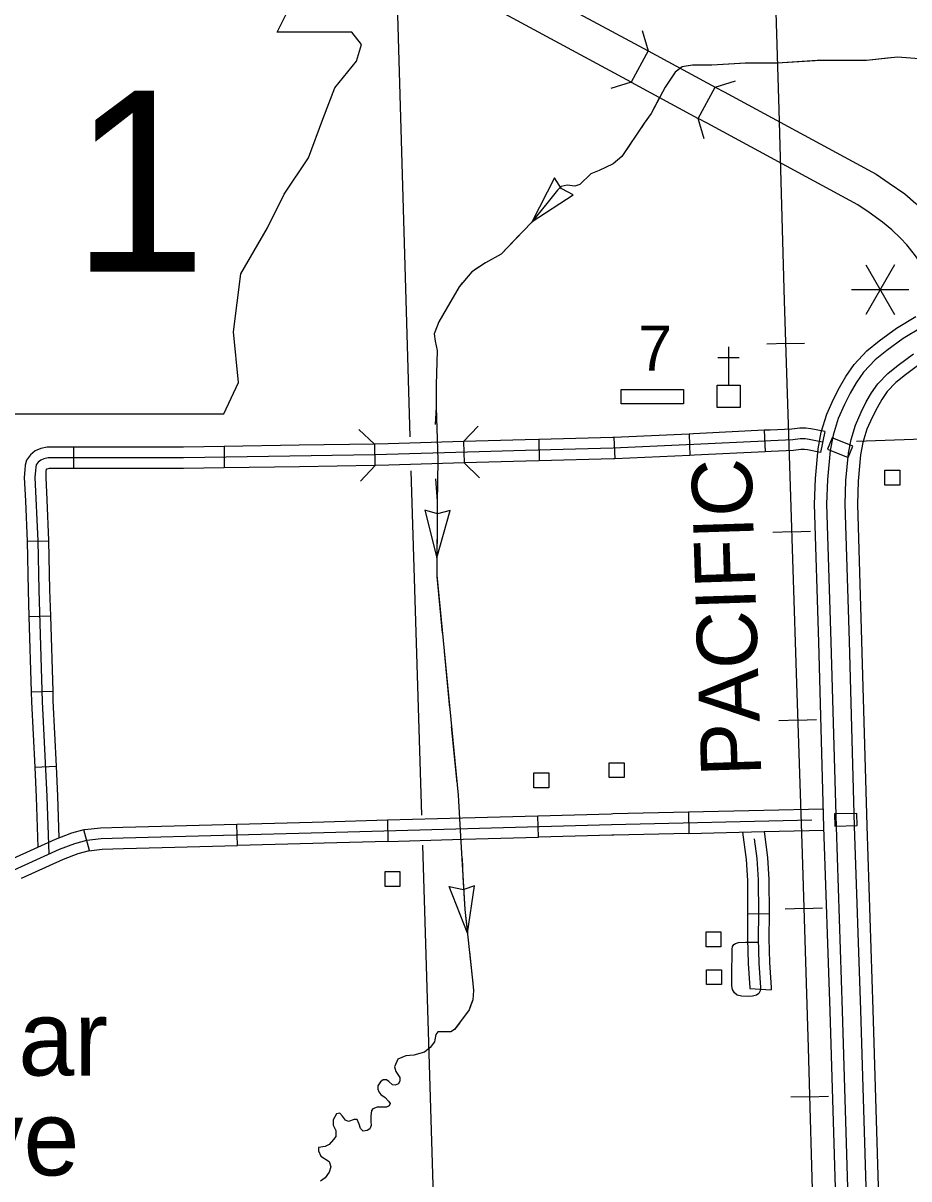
# Model space of a CAD drawing. Extents: x 1084508 to 1142749, y 1057638 to 1093403.
# Drawn here: x 1138253 to 1140202, y 1081502 to 1084044 of the extents above; entities that cross this region are included whole.
import ezdxf

# ---------------------------------------------------------------- set-up
doc = ezdxf.new("R2010")
doc.units = 0
for name, color, linetype in [('Level 10', 7, 'Continuous'), ('Level 21', 7, 'Continuous'), ('Level 24', 7, 'Continuous'), ('Level 31', 7, 'Continuous'), ('Level 32', 7, 'Continuous'), ('Level 35', 7, 'Continuous'), ('Level 37', 7, 'Continuous'), ('Level 38', 7, 'Continuous'), ('Level 40', 7, 'Continuous'), ('Level 43', 7, 'Continuous'), ('Level 45', 7, 'Continuous'), ('Level 48', 7, 'Continuous'), ('Level 5', 7, 'Continuous'), ('Level 56', 7, 'Continuous'), ('Level 57', 7, 'Continuous')]:
    doc.layers.add(name, color=color, linetype=linetype)

msp = doc.modelspace()

# ---------------------------------------------------------------- linework, layer by layer
at = {"layer": 'Level 10'}
for p, q in [((1139628.4, 1083982.5), (1139591.1, 1083913.5)), ((1139738.5, 1083833.9), (1139775.8, 1083902.9))]:
    msp.add_line(p, q, dxfattribs=at)
for points in [[(1138302.9, 1084698.3), (1138645.3, 1084512.7), (1139046.6, 1084297), (1139405.4, 1084102.9), (1139628.4, 1083982.5)], [(1139591.1, 1083913.5), (1139368, 1084033.9), (1139009.3, 1084227.9), (1138608, 1084443.7), (1138265.5, 1084629.3)], [(1139628.4, 1083982.5), (1139775.8, 1083902.9)], [(1139591.1, 1083913.5), (1139738.5, 1083833.9)], [(1139775.8, 1083902.9), (1139795.5, 1083892.3), (1140130, 1083711.3), (1140159.2, 1083691.9), (1140193.2, 1083667.8), (1140217.5, 1083646.5), (1140239.2, 1083625.8), (1140256.5, 1083607.4), (1140277.2, 1083582.2), (1140298.2, 1083552.5), (1140318.6, 1083522), (1140336, 1083488.3), (1140351.9, 1083456)], [(1140280.7, 1083422.8), (1140265.9, 1083453), (1140250.9, 1083482.1), (1140233.5, 1083508), (1140214.7, 1083534.6), (1140197.6, 1083555.6), (1140183.5, 1083570.5), (1140164.6, 1083588.6), (1140144.5, 1083606.1), (1140114.8, 1083627.2), (1140089.6, 1083643.9), (1139758.2, 1083823.2), (1139738.5, 1083833.9)], [(1140092.8, 1079829.9), (1140079.2, 1080235.8), (1140067.4, 1080643.5), (1140053.8, 1081056.5), (1140041.4, 1081457.6), (1140028.9, 1081870.6), (1140015.3, 1082275.3), (1140004.1, 1082682.3), (1139994.6, 1082985.5), (1139996.4, 1083041.8), (1140002.6, 1083107.1), (1140009.4, 1083143.9), (1140021.5, 1083183.4), (1140036.2, 1083216.5), (1140049.2, 1083242.4), (1140063.4, 1083266.7), (1140081.6, 1083292.8), (1140109.7, 1083322.5), (1140137.2, 1083344.9), (1140174.7, 1083372.5), (1140217.7, 1083398.1)], [(1140231.2, 1083375.1), (1140189.5, 1083350.2), (1140153.6, 1083323.8), (1140127.9, 1083302.9), (1140102.3, 1083275.9), (1140085.9, 1083252.3), (1140072.7, 1083229.7), (1140060.4, 1083205.1), (1140046.6, 1083174), (1140035.3, 1083137.6), (1140029.1, 1083103.4), (1140023, 1083040.1), (1140021.3, 1082985.5), (1140030.8, 1082683.1), (1140042, 1082276.1), (1140055.6, 1081871.4), (1140068, 1081458.4), (1140080.4, 1081057.3), (1140094, 1080644.3), (1140105.9, 1080236.7), (1140119.5, 1079830.8)], [(1140160.3, 1079832.1), (1140146.7, 1080237.9), (1140134.8, 1080645.6), (1140121.2, 1081058.6), (1140108.8, 1081459.7), (1140096.4, 1081872.7), (1140082.8, 1082277.3), (1140071.6, 1082684.3), (1140062.1, 1082985.5), (1140063.8, 1083037.6), (1140069.5, 1083097.7), (1140075.1, 1083127.9), (1140084.8, 1083159.7), (1140097.3, 1083187.7), (1140108.6, 1083210.3), (1140120.3, 1083230.3), (1140134, 1083250.1), (1140155.7, 1083272.9), (1140178.5, 1083291.5), (1140212.1, 1083316.2)], [(1140226.9, 1083294), (1140194.9, 1083270.4), (1140173.8, 1083253.3), (1140154.8, 1083233.2), (1140142.8, 1083216), (1140132.1, 1083197.6), (1140121.4, 1083176.3), (1140109.9, 1083150.3), (1140101, 1083121.5), (1140096, 1083094), (1140090.4, 1083035.9), (1140088.8, 1082985.5), (1140098.2, 1082685.1), (1140109.5, 1082278.2), (1140123.1, 1081873.6), (1140135.5, 1081460.5), (1140147.9, 1081059.5), (1140161.5, 1080646.4), (1140173.3, 1080238.8), (1140186.9, 1079833)], [(1140033.6, 1083131.3), (1140023.5, 1083106.6), (1140068.7, 1083088.2), (1140078.8, 1083112.9)], [(1140078.8, 1083112.9), (1140033.6, 1083131.3)], [(1140087.5, 1082305.4), (1140038.8, 1082304.2)], [(1140038.8, 1082304.2), (1140039.5, 1082277.5), (1140088.2, 1082278.7), (1140087.5, 1082305.4)]]:
    msp.add_lwpolyline(points, dxfattribs=at)
at = {"layer": 'Level 21'}
for p, q in [((1138811.6, 1084023.4), (1138848.8, 1084097.7)), ((1138976.2, 1084023.4), (1138811.6, 1084023.4)), ((1138997.5, 1083996.8), (1138976.2, 1084023.4)), ((1138986.8, 1083959.6), (1138997.5, 1083996.8)), ((1138939, 1083901.2), (1138986.8, 1083959.6)), ((1138912.5, 1083832.2), (1138939, 1083901.2)), ((1138880.6, 1083747.2), (1138912.5, 1083832.2)), ((1138827.5, 1083667.6), (1138880.6, 1083747.2)), ((1138790.4, 1083593.2), (1138827.5, 1083667.6)), ((1138731.9, 1083492.3), (1138790.4, 1083593.2)), ((1138716, 1083364.9), (1138731.9, 1083492.3)), ((1138726.6, 1083253.4), (1138716, 1083364.9)), ((1138694.8, 1083184.4), (1138726.6, 1083253.4)), ((1138025.7, 1083184.4), (1138694.8, 1083184.4))]:
    msp.add_line(p, q, dxfattribs=at)
at = {"layer": 'Level 31'}
for p, q in [((1140017.2, 1083145.2), (1140007.9, 1083099)), ((1139387.1, 1082253.2), (1139385.8, 1082300.3)), ((1139717.2, 1082308.6), (1139718.3, 1082261.6)), ((1138724.4, 1082234.8), (1138723.1, 1082281.8)), ((1139054.4, 1082291), (1139055.7, 1082243.9)), ((1139054.4, 1082291), (1139054.4, 1082291)), ((1138398.8, 1082223.7), (1138386.5, 1082269.2)), ((1139387.1, 1082253.2), (1139387.1, 1082253.2)), ((1138398.8, 1082223.7), (1138398.8, 1082223.7))]:
    msp.add_line(p, q, dxfattribs=at)
for points in [[(1140017.2, 1083145.2), (1139986.8, 1083151.3), (1139975.2, 1083152.7), (1139962, 1083152.7), (1139944.8, 1083150.8), (1139896.9, 1083148.7), (1139883.7, 1083148)], [(1140012.5, 1083122.1), (1139983.1, 1083128.1), (1139973.9, 1083129.1), (1139963.2, 1083129.1), (1139946.6, 1083127.4), (1139898.1, 1083125.2), (1139885, 1083124.5)], [(1140007.9, 1083099), (1139979.4, 1083104.8), (1139972.5, 1083105.6), (1139964.5, 1083105.6), (1139948.4, 1083103.9), (1139899.2, 1083101.7), (1139886.2, 1083101)], [(1139220.1, 1082295.6), (1139385.8, 1082300.3)], [(1139385.8, 1082300.3), (1139547, 1082304.8), (1139551.5, 1082304.9)], [(1139551.5, 1082304.9), (1139717.2, 1082308.6)], [(1139717.2, 1082308.6), (1139882.9, 1082312.4)], [(1139882.9, 1082312.4), (1140014.2, 1082315.3)], [(1137483.8, 1081843.9), (1137617.8, 1081903.5), (1137990.4, 1082068.6), (1138181, 1082157.9), (1138332.6, 1082226.7), (1138366.6, 1082239.4), (1138392.8, 1082246.5), (1138424.7, 1082250.1), (1138472.9, 1082251.5), (1138914.9, 1082263.5), (1139547.6, 1082281.2), (1139988.9, 1082291.2)], [(1138386.5, 1082269.2), (1138388.4, 1082269.7), (1138423.1, 1082273.6), (1138472.2, 1082275), (1138557.4, 1082277.3)], [(1138557.4, 1082277.3), (1138723.1, 1082281.8)], [(1138723.1, 1082281.8), (1138888.8, 1082286.4)], [(1138888.8, 1082286.4), (1138914.3, 1082287.1), (1139054.4, 1082291)], [(1139054.4, 1082291), (1139220.1, 1082295.6)], [(1138386.5, 1082269.2), (1138359.4, 1082261.9), (1138323.6, 1082248.4), (1138229.6, 1082205.8)], [(1139221.4, 1082248.6), (1139387.1, 1082253.2)], [(1139552.6, 1082257.8), (1139548.2, 1082257.7), (1139387.1, 1082253.2)], [(1139718.3, 1082261.6), (1139552.6, 1082257.8)], [(1139718.3, 1082261.6), (1139884, 1082265.3)], [(1139884, 1082265.3), (1140015.5, 1082268.3)], [(1138249, 1082162.9), (1138341.6, 1082204.9), (1138373.8, 1082217), (1138398.8, 1082223.7)], [(1138397.2, 1082223.3), (1138426.4, 1082226.6), (1138473.5, 1082227.9), (1138558.7, 1082230.3)], [(1138558.7, 1082230.3), (1138724.4, 1082234.8)], [(1138890.1, 1082239.3), (1138724.4, 1082234.8)], [(1139055.7, 1082243.9), (1138915.6, 1082240), (1138890.1, 1082239.3)], [(1139055.7, 1082243.9), (1139221.4, 1082248.6)]]:
    msp.add_lwpolyline(points, dxfattribs=at)
at = {"layer": 'Level 32'}
for p, q in [((1139718.4, 1083139.8), (1139720.5, 1083092.8)), ((1139883.8, 1083148), (1139886.1, 1083101)), ((1139221.9, 1083123.2), (1139223.2, 1083076.2)), ((1139387.6, 1083127.9), (1139388.8, 1083080.8)), ((1139552.8, 1083132.2), (1139555, 1083085.2)), ((1138261.8, 1082904.3), (1138308.9, 1082905.3)), ((1138265.7, 1082738.4), (1138312.7, 1082739.8)), ((1138270.7, 1082572.7), (1138317.8, 1082574.2)), ((1138278.4, 1082406.8), (1138325.5, 1082409.1)), ((1139847.4, 1082085.1), (1139894.5, 1082084.8)), ((1139851.9, 1081920.2), (1139898.9, 1081917.6))]:
    msp.add_line(p, q, dxfattribs=at)
for points in [[(1139718.4, 1083139.8), (1139552.8, 1083132.2)], [(1139883.8, 1083148), (1139728, 1083140.2), (1139718.4, 1083139.8)], [(1139056.2, 1083118.4), (1139026, 1083117.6)], [(1139885, 1083124.5), (1139729.1, 1083116.7), (1139551.3, 1083108.6), (1139358.2, 1083103.6), (1139026.7, 1083094)], [(1139221.9, 1083123.2), (1139056.2, 1083118.4)], [(1139387.6, 1083127.9), (1139357.6, 1083127.1), (1139221.9, 1083123.2)], [(1139552.8, 1083132.2), (1139550.4, 1083132.1), (1139387.6, 1083127.9)], [(1139720.5, 1083092.8), (1139555, 1083085.2)], [(1139886.1, 1083101), (1139730.2, 1083093.2), (1139720.5, 1083092.8)], [(1139057.6, 1083071.4), (1139027.4, 1083070.5)], [(1139223.2, 1083076.2), (1139057.6, 1083071.4)], [(1139388.8, 1083080.8), (1139358.9, 1083080.1), (1139223.2, 1083076.2)], [(1139555, 1083085.2), (1139552.1, 1083085), (1139388.8, 1083080.8)], [(1138261.8, 1082904.3), (1138263.9, 1082795.8), (1138265.7, 1082738.4)], [(1138285.3, 1082904.8), (1138287.4, 1082796.4), (1138294.9, 1082551.9), (1138305.2, 1082342.5), (1138309.3, 1082216.1)], [(1138308.9, 1082905.3), (1138311, 1082797), (1138312.7, 1082739.8)], [(1138265.7, 1082738.4), (1138270.7, 1082572.7)], [(1138312.7, 1082739.8), (1138317.8, 1082574.2)], [(1138270.7, 1082572.7), (1138271.4, 1082551), (1138278.4, 1082406.8)], [(1138317.8, 1082574.2), (1138318.4, 1082552.8), (1138325.5, 1082409.1)], [(1138278.4, 1082406.8), (1138281.6, 1082341.5), (1138285.3, 1082231)], [(1138325.5, 1082409.1), (1138328.7, 1082343.4), (1138331.7, 1082251.5)], [(1139861.8, 1082249.7), (1139867.5, 1082206.5), (1139870.2, 1082159), (1139871, 1082085.2), (1139870.6, 1082030), (1139872.1, 1081976.2), (1139875.6, 1081922.2), (1139875.2, 1081915.2), (1139871.7, 1081909.4), (1139866.7, 1081905.9), (1139858.1, 1081903.5), (1139848.4, 1081902.8), (1139834.1, 1081903.2), (1139824.3, 1081905.5), (1139818.5, 1081910.5), (1139813.9, 1081917.9), (1139812.3, 1081926.1), (1139812.7, 1081946.7), (1139813.5, 1082006.6), (1139814.2, 1082012.8), (1139817, 1082017.1), (1139820.5, 1082019.4), (1139827.4, 1082021.7), (1139842.6, 1082022.5), (1139870.8, 1082022.5)], [(1139836.2, 1082264.2), (1139844, 1082204.3), (1139846.7, 1082158.2), (1139847.4, 1082085.1), (1139847.4, 1082084.6)], [(1139883.5, 1082265.3), (1139890.9, 1082208.7), (1139893.7, 1082159.8), (1139894.5, 1082085.2), (1139894.5, 1082084.3)], [(1139847.4, 1082084.6), (1139847, 1082029.7), (1139848.6, 1081975.1), (1139852, 1081922.1), (1139851.9, 1081920.2)], [(1139894.5, 1082084.3), (1139894.1, 1082030.3), (1139895.6, 1081977.3), (1139899.2, 1081922.3), (1139898.9, 1081917.6)]]:
    msp.add_lwpolyline(points, dxfattribs=at)
at = {"layer": 'Level 35'}
for points in [[(1139202.2, 1081830), (1139194.2, 1081825.4), (1139187.8, 1081825.4), (1139175.1, 1081825.4), (1139165.8, 1081825.4), (1139160.9, 1081819.5), (1139159, 1081807.3), (1139158, 1081802.9), (1139148.7, 1081790.6), (1139136.5, 1081780.4), (1139113, 1081773.5), (1139094.9, 1081772.5), (1139077.8, 1081765.2), (1139070.5, 1081748.1), (1139073.4, 1081737.8), (1139081.7, 1081724.6), (1139081.7, 1081717.3), (1139079.3, 1081710.9), (1139071.4, 1081707.5), (1139065.6, 1081708.4), (1139057.7, 1081715.8), (1139052.4, 1081719.7), (1139045.5, 1081719.7), (1139039.2, 1081714.8), (1139033.8, 1081706), (1139033.8, 1081699.2), (1139035.3, 1081692.8), (1139040.1, 1081686.9), (1139049.4, 1081680.6), (1139056.8, 1081672.2), (1139060.7, 1081667.4), (1139058.7, 1081662.5), (1139052.4, 1081659), (1139043.6, 1081659), (1139032.3, 1081659), (1139022.1, 1081655.6), (1139019.6, 1081652.2), (1139017.7, 1081639.5), (1139017.7, 1081627.7), (1139018.6, 1081618.9), (1139015.7, 1081611.6), (1139009.8, 1081607.7), (1139001.5, 1081606.7), (1138995.2, 1081612.1), (1138992.2, 1081622.3), (1138987.8, 1081632.1), (1138981.5, 1081632.1), (1138968.8, 1081627.7), (1138962.4, 1081630.7)], [(1138962.4, 1081630.7), (1138956, 1081639.5), (1138949.7, 1081645.8), (1138942.8, 1081644.8), (1138935.5, 1081631.2), (1138935.5, 1081619.9), (1138940.9, 1081607.7), (1138940.9, 1081594.5), (1138936, 1081588.1), (1138926.2, 1081577.3), (1138917.9, 1081572.9), (1138902.7, 1081571), (1138902.7, 1081563.6), (1138908.1, 1081551.9), (1138926.7, 1081540.2), (1138930.1, 1081527.9), (1138926.2, 1081516.7), (1138917.9, 1081504), (1138907.1, 1081496.6)]]:
    msp.add_lwpolyline(points, dxfattribs=at)
at = {"layer": 'Level 37'}
for points in [[(1139614.9, 1084027.6), (1139628.4, 1083982.5)], [(1139591.1, 1083913.5), (1139546, 1083900)], [(1139775.8, 1083902.9), (1139820.9, 1083916.4)], [(1139752, 1083788.8), (1139738.5, 1083833.9)]]:
    msp.add_lwpolyline(points, dxfattribs=at)
at = {"layer": 'Level 38'}
for points in [[(1138991.8, 1083149.9), (1139026, 1083117.6)], [(1139221.9, 1083123.2), (1139254.2, 1083157.5)], [(1139027.4, 1083070.5), (1138995.1, 1083036.3)], [(1139257.5, 1083043.8), (1139223.2, 1083076.2)]]:
    msp.add_lwpolyline(points, dxfattribs=at)
at = {"layer": 'Level 40'}
for p, q in [((1139931.1, 1083338.7), (1139889.7, 1083337.4)), ((1139931.1, 1083338.7), (1139972.5, 1083340)), ((1139944.3, 1082924.6), (1139902.9, 1082923.2)), ((1139944.3, 1082924.6), (1139985.7, 1082925.9)), ((1139957.5, 1082510.4), (1139916.1, 1082509.1)), ((1139957.5, 1082510.4), (1139998.9, 1082511.8)), ((1139971, 1082096.3), (1140012.4, 1082097.7)), ((1139971, 1082096.3), (1139929.6, 1082095)), ((1139983.7, 1081682.2), (1139942.3, 1081681.1)), ((1139983.7, 1081682.2), (1140025.1, 1081683.3))]:
    msp.add_line(p, q, dxfattribs=at)
for points in [[(1139818.2, 1087065.9), (1139820.6, 1086944), (1139826.5, 1086710.9), (1139840.1, 1086313.3), (1139853.1, 1085895.6), (1139865, 1085511), (1139877.8, 1085073.8), (1139888.5, 1084713.4), (1139903.9, 1084259), (1139915.7, 1083853.2), (1139928.1, 1083432.5), (1139941.1, 1083024.8), (1139954.1, 1082614.2), (1139967.1, 1082216.6), (1139980.7, 1081790), (1139991.4, 1081399.6), (1140004.9, 1080972.4), (1140017.3, 1080565.3), (1140029.7, 1080158.3), (1140042.7, 1079747.1)], [(1139818.2, 1087065.9), (1139820.6, 1086944), (1139826.5, 1086710.9), (1139840.1, 1086313.3), (1139853.1, 1085895.6), (1139865, 1085511), (1139877.8, 1085073.8), (1139888.5, 1084713.4), (1139903.9, 1084259), (1139915.7, 1083853.2), (1139928.1, 1083432.5), (1139941.1, 1083024.8), (1139954.1, 1082614.2), (1139967.1, 1082216.6), (1139980.7, 1081790), (1139991.4, 1081399.6), (1140004.9, 1080972.4), (1140017.3, 1080565.3), (1140029.7, 1080158.3), (1140042.7, 1079747.1), (1140054.5, 1079333.5), (1140068.1, 1078935.3), (1140080, 1078514.6), (1140092.9, 1078122.4)]]:
    msp.add_lwpolyline(points, dxfattribs=at)
at = {"layer": 'Level 43'}
for p, q in [((1139422.3, 1083703.5), (1139373.1, 1083607.6)), ((1139437.9, 1083679.3), (1139422.3, 1083703.5)), ((1139463.6, 1083666), (1139438.1, 1083679.1)), ((1139373.1, 1083607.6), (1139463.6, 1083666)), ((1139164.6, 1082964.3), (1139137, 1082972.2)), ((1139137, 1082972.2), (1139163.2, 1082867.7)), ((1139163.2, 1082867.7), (1139192.7, 1082971.3)), ((1139192.7, 1082971.3), (1139165, 1082964.3)), ((1139190.3, 1082144.9), (1139222, 1082138.3)), ((1139230.6, 1082042.1), (1139190.3, 1082144.9)), ((1139246.3, 1082146.3), (1139222.4, 1082138.3)), ((1139230.6, 1082042.1), (1139246.3, 1082146.3))]:
    msp.add_line(p, q, dxfattribs=at)
for points in [[(1140264, 1083962.2), (1140176.9, 1083968.9), (1140108.8, 1083961.1), (1140038.5, 1083961.1), (1140000.5, 1083961.1), (1139912.3, 1083955.5), (1139841.9, 1083955.5), (1139768.2, 1083951.1), (1139725.8, 1083951.1), (1139703.5, 1083947.7), (1139687.8, 1083935.4), (1139665.5, 1083903), (1139635.3, 1083844.9), (1139619.7, 1083823.7), (1139570.6, 1083750), (1139551.6, 1083734.3), (1139520.3, 1083719.8), (1139502.5, 1083712), (1139477.9, 1083688.5), (1139466.7, 1083685.2), (1139450, 1083687.4), (1139436.6, 1083684), (1139428.8, 1083676.2), (1139405.3, 1083647.2), (1139370.7, 1083604.7), (1139304.8, 1083535.4), (1139270.2, 1083516.5), (1139240, 1083496.3), (1139212.1, 1083463.9), (1139184.2, 1083414.8), (1139167.5, 1083386.9), (1139157.4, 1083360), (1139159.6, 1083344.4), (1139164.1, 1083323.2), (1139161.9, 1083248.3), (1139161.9, 1083198), (1139165.2, 1083083), (1139164.1, 1082988), (1139163, 1082829.2), (1139209.9, 1082345.5), (1139215.5, 1082255.4), (1139224.7, 1082094.2), (1139241.4, 1081945.5), (1139244.3, 1081916.1), (1139242.3, 1081895.6), (1139234.5, 1081873.1), (1139202.2, 1081830)], [(1139830.6, 1083954.8), (1139768.2, 1083951.1), (1139725.8, 1083951.1), (1139706.6, 1083948.2)], [(1139996.2, 1083960.8), (1139912.3, 1083955.5), (1139872, 1083955.5)], [(1140161.5, 1083967.2), (1140108.8, 1083961.1), (1140038.5, 1083961.1), (1140037.6, 1083961.1)], [(1139653.4, 1083879.8), (1139635.3, 1083844.9), (1139619.7, 1083823.7), (1139613.4, 1083814.2)], [(1139590.4, 1083779.7), (1139570.6, 1083750), (1139551.6, 1083734.3), (1139549.9, 1083733.5)], [(1139549.9, 1083733.5), (1139520.3, 1083719.8), (1139502.5, 1083712), (1139495.2, 1083705.1)], [(1139461, 1083685.9), (1139450, 1083687.4), (1139436.6, 1083684), (1139428.8, 1083676.2), (1139405.3, 1083647.2), (1139373.1, 1083607.6)], [(1139344.7, 1083577.4), (1139304.8, 1083535.4), (1139270.2, 1083516.5), (1139247.8, 1083501.5)], [(1139219.1, 1083472.1), (1139212.1, 1083463.9), (1139184.2, 1083414.8), (1139167.5, 1083386.9), (1139158.9, 1083363.9)], [(1139164.1, 1083323.4), (1139164.1, 1083323.2), (1139161.9, 1083248.3), (1139161.9, 1083199.1), (1139159.9, 1083160.6)], [(1139160.6, 1083041.2), (1139164.1, 1082992), (1139164.1, 1082988), (1139163.7, 1082929.9)], [(1139163.7, 1082929.9), (1139163.2, 1082867.7)], [(1139163.3, 1082826.3), (1139175.3, 1082702.6)], [(1139179.3, 1082661.3), (1139191.2, 1082537.6)], [(1139195.2, 1082496.4), (1139207.2, 1082372.7)], [(1139218.9, 1082206.1), (1139220.6, 1082166), (1139224.7, 1082094.2), (1139230.6, 1082042.1)], [(1139235.2, 1082000.9), (1139241.4, 1081945.5), (1139242, 1081939.2)], [(1139242, 1081939.2), (1139244.3, 1081916.1), (1139242.3, 1081895.6), (1139236.3, 1081878.2)], [(1139212.9, 1081844.3), (1139202.2, 1081830)]]:
    msp.add_lwpolyline(points, dxfattribs=at)
at = {"layer": 'Level 45'}
for p, q in [((1139026.3, 1083117.6), (1139027.1, 1083070.5)), ((1138363.8, 1083110.9), (1138363.9, 1083063.8)), ((1138694.9, 1083112.6), (1138695.6, 1083065.5))]:
    msp.add_line(p, q, dxfattribs=at)
for points in [[(1138860.6, 1083115.1), (1138694.9, 1083112.6)], [(1139026.3, 1083117.6), (1138860.6, 1083115.1)], [(1138363.8, 1083110.9), (1138305.8, 1083110.8), (1138291.6, 1083108.2), (1138279.5, 1083103.1), (1138268.7, 1083094.3), (1138260.2, 1083082.4), (1138257.1, 1083071.5), (1138256.2, 1083061.3), (1138255.4, 1083044.1), (1138257.7, 1082993.1)], [(1139026.7, 1083094), (1138605.9, 1083087.7), (1138308, 1083087.3), (1138298.4, 1083085.5), (1138291.7, 1083082.7), (1138286, 1083078.1), (1138281.8, 1083072.1), (1138280.4, 1083067.1), (1138279.7, 1083059.7), (1138278.9, 1083044.1), (1138285.3, 1082904.8)], [(1138529.5, 1083111.1), (1138363.8, 1083110.9)], [(1138694.9, 1083112.6), (1138605.7, 1083111.2), (1138529.5, 1083111.1)], [(1138363.9, 1083063.8), (1138310.2, 1083063.8), (1138305.2, 1083062.9), (1138303.9, 1083062.3), (1138303.5, 1083062), (1138303.1, 1083058), (1138302.5, 1083044.1), (1138304.7, 1082995.3)], [(1138529.6, 1083064), (1138363.9, 1083063.8)], [(1138695.6, 1083065.5), (1138606.1, 1083064.1), (1138529.6, 1083064)], [(1138861.3, 1083068), (1138695.6, 1083065.5)], [(1139027.1, 1083070.5), (1138861.3, 1083068)], [(1138257.7, 1082993.1), (1138261.8, 1082903.7)], [(1138304.7, 1082995.3), (1138308.8, 1082905.9)]]:
    msp.add_lwpolyline(points, dxfattribs=at)
at = {"layer": 'Level 48'}
for p, q in [((1140170.4, 1083511.8), (1140107.6, 1083403.1)), ((1140107.6, 1083511.8), (1140170.4, 1083403.1)), ((1140076.3, 1083457.4), (1140201.8, 1083457.4))]:
    msp.add_line(p, q, dxfattribs=at)
at = {"layer": 'Level 5'}
for points in [[(1139056.1, 1084764.2), (1139104.1, 1083133.9)], [(1140086.7, 1083124.3), (1140777.4, 1083148.1)], [(1139106.3, 1083058.8), (1139129.4, 1082301.6)], [(1139131.4, 1082235.8), (1139154.9, 1081463.4)]]:
    msp.add_lwpolyline(points, dxfattribs=at)
at = {"layer": 'Level 56'}
for points in [[(1139568.8, 1083206.2), (1139568.8, 1083237.6), (1139706.1, 1083237.6), (1139706.1, 1083206.2)], [(1140149.5, 1083027.4), (1140149.5, 1083060.1), (1140182.3, 1083060.1), (1140182.3, 1083027.4)], [(1139542.7, 1082384.3), (1139542.7, 1082417), (1139575.5, 1082417), (1139575.5, 1082384.3)], [(1139376.7, 1082361.8), (1139376.7, 1082394.5), (1139409.5, 1082394.5), (1139409.5, 1082361.8)], [(1139049.5, 1082144.7), (1139049.5, 1082177.4), (1139082.2, 1082177.4), (1139082.2, 1082144.7)], [(1139755.9, 1082012.2), (1139755.9, 1082044.9), (1139788.7, 1082044.9), (1139788.7, 1082012.2)], [(1139756.9, 1081928.8), (1139756.9, 1081961.4), (1139789.6, 1081961.4), (1139789.6, 1081928.8)]]:
    msp.add_lwpolyline(points, close=True, dxfattribs=at)
at = {"layer": 'Level 57'}
for p, q in [((1139805.4, 1083331.5), (1139805.4, 1083247)), ((1139781.9, 1083308), (1139829, 1083308))]:
    msp.add_line(p, q, dxfattribs=at)
msp.add_lwpolyline([(1139780, 1083198), (1139780, 1083247), (1139830.8, 1083247), (1139830.8, 1083198)], close=True, dxfattribs=at)

# ---------------------------------------------------------------- texts
at = {"layer": 'Level 21'}
msp.add_text('1', height=397.8, dxfattribs=at).set_placement((1138360.2, 1083497.1))
at = {"layer": 'Level 24'}
for s, p in [('Poplar', (1137798.6, 1081729)), ('Grove', (1137773.3, 1081509.3))]:
    msp.add_text(s, height=165.73, dxfattribs=at).set_placement(p)
at = {"layer": 'Level 40'}
msp.add_text('PACIFIC', height=132.58, rotation=91.8347, dxfattribs=at).set_placement((1139877.7, 1082389))
at = {"layer": 'Level 56'}
msp.add_text('7', height=99.4, dxfattribs=at).set_placement((1139606.8, 1083279.1))

doc.saveas('drawing.dxf')
